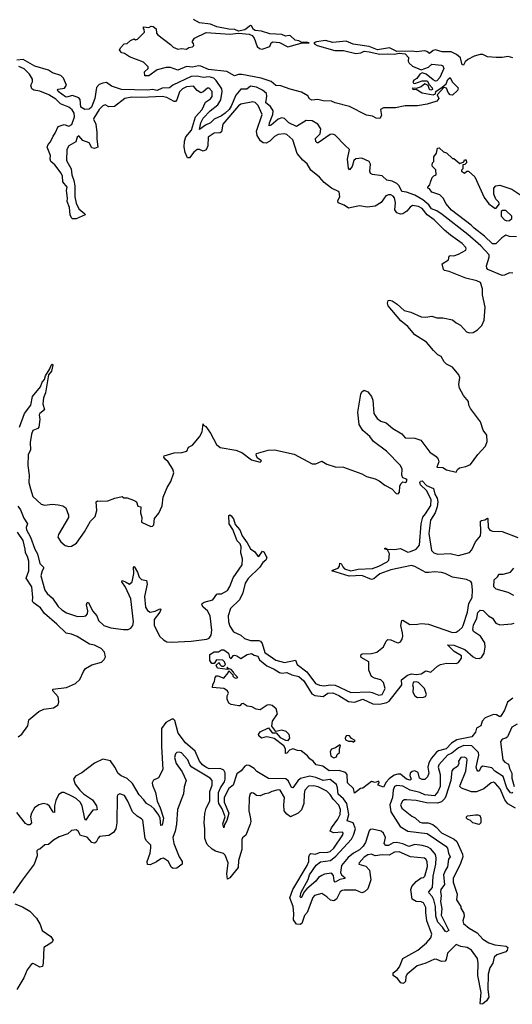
# Model space of a CAD drawing. Extents: x 2029662 to 2246637, y 225654 to 401419.
# Tile 269 of 349: x 2183947 to 2188020, y 256107 to 264237. Entities that reach past the tile are written whole.
import ezdxf

# ---------------------------------------------------------------- set-up
doc = ezdxf.new("R2010")
doc.units = 0

msp = doc.modelspace()

# ---------------------------------------------------------------- linework, layer by layer
at = {"layer": '0CON20XD'}
for points in [[(2184920, 264075), (2184980, 264135), (2184977, 264157), (2184970, 264165), (2184971.7, 264178.3), (2185015, 264172.5), (2185035, 264182.5), (2185051.7, 264181.7), (2185075, 264160), (2185077.5, 264125), (2185090.5, 264110.5), (2185195, 264032.5), (2185215, 264010), (2185255, 263993.8), (2185285, 263998.8), (2185325, 263994), (2185345, 264007.5), (2185375, 264013.3), (2185387.5, 264025), (2185385, 264040), (2185372.5, 264055), (2185392.5, 264085), (2185487.7, 264132.3), (2185685, 264118), (2185755, 264126.7), (2185844.1, 264115.9), (2185868, 264105), (2185886.9, 264085), (2185910.8, 264015), (2185929.7, 263999.7), (2185953, 263993), (2186013.8, 264015), (2186026, 264045), (2186040, 264055), (2186095, 264048.5), (2186165, 264012.9), (2186275, 264043.8), (2186340, 264045), (2186315, 264052.5), (2186278.3, 264048.3), (2186255, 264062.5), (2186225, 264067.3), (2186185, 264104.2), (2186175, 264105.5), (2186145, 264101.2), (2186113.6, 264113.6), (2186015, 264118.7), (2185945, 264141.1), (2185895, 264147.9), (2185880.8, 264155), (2185863, 264187), (2185855, 264187.5), (2185807.3, 264152.7), (2185755, 264143.3), (2185725, 264155.5), (2185675, 264158.5), (2185578, 264178), (2185525, 264200.9), (2185435, 264211.8), (2185385, 264239)], [(2188025, 263922.7), (2187985, 263932.5), (2187936.7, 263923.3), (2187885, 263924.2), (2187815, 263930.5), (2187775, 263948.4), (2187755, 263950), (2187703.5, 263936.5), (2187652.8, 263907.2), (2187630.2, 263889.8), (2187615, 263862.5), (2187604.5, 263865), (2187591, 263921), (2187558.8, 263948.8), (2187515, 263972.4), (2187440.9, 263970.9), (2187385, 263986.5), (2187365, 263981.3), (2187335, 263958), (2187312, 263975), (2187295, 263978.5), (2187225, 263970.8), (2187194.5, 263975.5), (2187065, 263973.3), (2187005, 264003.8), (2186905, 263987.5), (2186836.7, 264015), (2186705, 264035.4), (2186645, 264059.5), (2186535, 264047.9), (2186475, 264065.9), (2186400, 264055), (2186380, 264045), (2186386.7, 264035), (2186405, 264024.2), (2186553.6, 263983.6), (2186625, 263983.1), (2186725, 263958.1), (2186766.8, 263963.2), (2186795, 263976.2), (2186835, 263971.2), (2186925, 263952.5), (2186985, 263955.7), (2187045, 263950.8), (2187085, 263960), (2187134, 263954), (2187162.5, 263925), (2187157.5, 263895), (2187167, 263877), (2187195, 263853.3), (2187265, 263822.5), (2187325.6, 263844.4), (2187355, 263870), (2187435, 263861.2), (2187446.2, 263855), (2187453.8, 263835), (2187419.7, 263760.3), (2187395, 263731.2), (2187385, 263730), (2187365, 263740), (2187306.9, 263786.9), (2187273.3, 263796.7), (2187255, 263786.7), (2187229.5, 263750.5), (2187205, 263737.5), (2187196.7, 263725), (2187202.7, 263712.7), (2187215, 263710), (2187275, 263732), (2187315, 263732.5), (2187331.2, 263701.2), (2187358, 263675), (2187360, 263660), (2187345, 263654), (2187335, 263660), (2187322.9, 263692.9), (2187295, 263706.2), (2187265, 263682.5), (2187225, 263667.5), (2187195, 263670), (2187192.5, 263665), (2187205, 263660), (2187225, 263662.5), (2187275, 263634), (2187364.1, 263615.9), (2187383.3, 263625), (2187386.7, 263645), (2187440.8, 263679.2), (2187473.3, 263706.7), (2187486.8, 263743.2), (2187505, 263760), (2187523.3, 263725), (2187570.8, 263675), (2187566.9, 263653.1), (2187525, 263614.3), (2187505, 263615.7), (2187489.5, 263635), (2187475, 263671.4), (2187453.3, 263676.7), (2187397.5, 263615), (2187412.5, 263585), (2187395.9, 263564.1), (2187315, 263538.6), (2187235, 263526), (2187134.3, 263525.7), (2187055, 263509.2), (2186955, 263510), (2186931.2, 263495), (2186937.5, 263445), (2186925, 263420), (2186895, 263422.5), (2186865, 263438.8), (2186815, 263448.8), (2186675, 263519.4), (2186555, 263550), (2186525, 263564), (2186455, 263565.8), (2186413.2, 263576.8), (2186362.7, 263572.7), (2186344.1, 263584.1), (2186328.8, 263608.8), (2186277.9, 263637.9), (2186182.8, 263662.8), (2186105, 263689.5), (2186065, 263692), (2186026.2, 263726.2), (2185943.2, 263753.2), (2185783.5, 263783.5), (2185755, 263783.1), (2185724.2, 263774.2), (2185658.9, 263808.9), (2185507.5, 263825), (2185445, 263853.1), (2185425.6, 263855.6), (2185375, 263845.6), (2185325, 263850), (2185255, 263820), (2185195, 263843.1), (2185158.3, 263841.7), (2185085, 263822.5), (2185015, 263772.5), (2184983, 263773), (2184980, 263805), (2185010, 263835), (2185008.3, 263848.3), (2184970, 263885), (2184855, 263931.2), (2184815, 263957.5), (2184792.3, 263962.3), (2184772.5, 263985), (2184780, 264005), (2184811.7, 264038.3), (2184835, 264040), (2184863.8, 264066.2), (2184895, 264077.5), (2184905, 264070), (2184920, 264075)], [(2188025, 262142.8), (2187995, 262145.8), (2187955, 262126.2), (2187935, 262123.6), (2187816.5, 262175), (2187807.6, 262185), (2187804.8, 262205), (2187829.3, 262275), (2187829.2, 262295), (2187759, 262369), (2187652.1, 262462.1), (2187438.8, 262628.8), (2187395, 262659.2), (2187351, 262675), (2187328.2, 262708.2), (2187279.2, 262749.2), (2187215, 262788.6), (2187145, 262812.7), (2187105, 262817.1), (2187083.9, 262865), (2187065.4, 262885.4), (2187025, 262904.7), (2186982.1, 262912.1), (2186945, 262948.1), (2186865, 262959.4), (2186847.3, 262967.3), (2186841.1, 262985), (2186848.4, 263045), (2186835, 263065.4), (2186775, 263094.7), (2186725, 263087.2), (2186710.5, 263075), (2186695, 263023.6), (2186675, 262997.1), (2186665, 263010), (2186656.2, 263085), (2186674.1, 263164.1), (2186639, 263199), (2186555, 263282.3), (2186535, 263292), (2186515, 263288.7), (2186415, 263220.3), (2186405, 263218.8), (2186395, 263231.9), (2186391.4, 263255), (2186430.3, 263295), (2186436.2, 263335), (2186413.2, 263375), (2186365, 263401.5), (2186315, 263405.3), (2186235, 263354.5), (2186171.1, 263385), (2186135, 263422.1), (2186115, 263426.2), (2186084.8, 263415.2), (2186025, 263364.7), (2186010.4, 263360.4), (2186012.3, 263385), (2186040.8, 263455), (2186043.3, 263485), (2186021.1, 263521.1), (2185981.4, 263551.4), (2185989.5, 263605), (2185986.5, 263626.5), (2185953.8, 263653.8), (2185905, 263680.4), (2185855, 263687.1), (2185825, 263663.8), (2185775, 263663.2), (2185735, 263614.6), (2185695, 263523.7), (2185677.9, 263495), (2185645, 263464.4), (2185615, 263443.7), (2185554.4, 263415.6), (2185525.5, 263385), (2185483.9, 263366.1), (2185435, 263328.8), (2185443.8, 263385), (2185464.8, 263425), (2185522.2, 263485), (2185586.2, 263535), (2185610.4, 263575), (2185622.1, 263645), (2185618.4, 263665), (2185572.5, 263735), (2185551.8, 263755), (2185515, 263765.6), (2185465, 263760.3), (2185415, 263770.8), (2185365, 263767.4), (2185214.5, 263695), (2185185.2, 263674.8), (2185125, 263672.6), (2185085, 263652), (2185045, 263660.4), (2185005, 263653.8), (2184789.5, 263659.5), (2184705, 263686.7), (2184665, 263717.8), (2184635, 263713.8), (2184605, 263700.3), (2184583.3, 263676.7), (2184569, 263585), (2184541.4, 263515), (2184522.6, 263497.4), (2184485.7, 263495.7), (2184453.6, 263515), (2184446.8, 263576.8), (2184435, 263592.7), (2184385, 263611.1), (2184335, 263597.4), (2184325, 263599.7), (2184264.5, 263645), (2184259.4, 263655), (2184265, 263662.5), (2184319, 263671), (2184335.6, 263695), (2184310.5, 263755), (2184288.1, 263775), (2184218.4, 263798.4), (2184185, 263819), (2184073.5, 263853.5), (2183977.2, 263907.2), (2183923.9, 263903.9)], [(2187812.5, 260755), (2187807.5, 260805), (2187778.3, 260848.3), (2187756.1, 260916.1), (2187673.3, 261025), (2187660, 261055), (2187656.7, 261085), (2187616, 261135), (2187582.9, 261192.9), (2187576.9, 261225), (2187587, 261283), (2187578.1, 261305), (2187525, 261367.5), (2187475, 261393.3), (2187455, 261410.8), (2187431.2, 261455), (2187405, 261469.2), (2187368, 261505), (2187310, 261575), (2187214.5, 261634.5), (2187155, 261704.4), (2187099.1, 261749.1), (2186994.4, 261875), (2186988.6, 261895), (2186992.5, 261917.5), (2187005, 261922), (2187025, 261915.8), (2187068.5, 261888.5), (2187126.7, 261835), (2187181.7, 261821.7), (2187265, 261782.5), (2187305, 261780), (2187355, 261788), (2187395, 261776.2), (2187445, 261774), (2187525, 261758), (2187555, 261733.8), (2187592.5, 261715), (2187640.5, 261660.5), (2187665, 261650), (2187695, 261653.3), (2187732.5, 261675), (2187768.3, 261711.7), (2187786.7, 261755), (2187796.4, 261863.6), (2187774.1, 261964.1), (2187773.8, 262015), (2187755.4, 262065.4), (2187725, 262080.9), (2187635, 262101.2), (2187496.9, 262156.9), (2187458.8, 262165), (2187449.4, 262175), (2187440.5, 262219.5), (2187491.2, 262255), (2187498.8, 262285), (2187505, 262289.2), (2187535, 262285.7), (2187575, 262300), (2187635, 262333.8), (2187638, 262345), (2187635, 262356), (2187605, 262388.9), (2187507.3, 262457.3), (2187459.1, 262499.1), (2187373.8, 262585), (2187316.4, 262626.4), (2187275, 262676.4), (2187245.2, 262695.2), (2187195, 262702.7), (2187175, 262688.8), (2187147.1, 262655), (2187115, 262632.8), (2187095, 262630.3), (2187065, 262641.5), (2187047.1, 262667.1), (2187053.5, 262725), (2187045.3, 262765), (2187035, 262780.4), (2187015, 262789.3), (2186995, 262790.4), (2186975, 262783.1), (2186935, 262727.9), (2186885, 262696.1), (2186819.2, 262689.2), (2186755, 262700), (2186665, 262680), (2186628.8, 262705), (2186580, 262725), (2186578.2, 262745), (2186593.9, 262775), (2186587.5, 262815), (2186525, 262845.7), (2186463.5, 262893.5), (2186425, 262937.5), (2186353.2, 262993.2), (2186325, 263047.1), (2186286.6, 263076.6), (2186242.2, 263132.2), (2186204.1, 263244.1), (2186155, 263288.2), (2186135, 263294.5), (2186085, 263288.8), (2186055, 263270.9), (2186015, 263234.1), (2185985, 263217.8), (2185960.4, 263220.4), (2185937.4, 263237.4), (2185910.1, 263280.1), (2185903.7, 263315), (2185951.2, 263455), (2185917.9, 263527.9), (2185895, 263551.9), (2185875, 263557.8), (2185775, 263540), (2185755, 263526.7), (2185627.5, 263375), (2185615, 263309.5), (2185605, 263303.6), (2185555, 263298.8), (2185505, 263265.5), (2185502.1, 263195), (2185488.4, 263161.6), (2185465, 263152.5), (2185435, 263165.3), (2185415, 263164.6), (2185386.6, 263143.4), (2185351.2, 263095), (2185335, 263096.9), (2185315, 263140), (2185306.9, 263185), (2185308.8, 263235), (2185321.2, 263268.8), (2185366.6, 263325), (2185401.4, 263435), (2185455.2, 263495), (2185483.1, 263556.9), (2185525, 263584.1), (2185537.8, 263602.2), (2185539.6, 263645), (2185515, 263671.4), (2185499.6, 263670.4), (2185465, 263640), (2185445, 263634.1), (2185415, 263652.7), (2185385, 263688.7), (2185325, 263683.5), (2185292.4, 263665), (2185269.5, 263640.5), (2185247, 263575), (2185235, 263561.8), (2185225, 263560.9), (2185165, 263593.8), (2185125, 263603.9), (2184956.9, 263593.1), (2184875, 263596.8), (2184815.6, 263585), (2184730, 263520), (2184685, 263517.3), (2184655, 263534.4), (2184635, 263525.4), (2184604.7, 263495), (2184559.1, 263425), (2184556.5, 263415), (2184575.9, 263375), (2184586.2, 263305), (2184583.9, 263253.9), (2184593.8, 263185), (2184565, 263173.9), (2184545, 263179.2), (2184520.9, 263220.9), (2184469.3, 263239.3), (2184435, 263277.5), (2184422.3, 263267.7), (2184411.7, 263228.3), (2184353.9, 263196.1), (2184337.7, 263165), (2184333.5, 263073.5), (2184372.1, 263005), (2184378.2, 262955), (2184395, 262910), (2184402.7, 262865), (2184402.4, 262775), (2184413, 262723), (2184435.9, 262675.9), (2184486.7, 262635), (2184490, 262625), (2184415, 262593.1), (2184385, 262593.1), (2184375, 262600.8), (2184364, 262625), (2184359.2, 262685), (2184341.1, 262735), (2184343.6, 262763.6), (2184334.2, 262825.8), (2184339.2, 262855), (2184305, 262897.5), (2184301.1, 262945), (2184289.4, 262969.4), (2184238.1, 263038.1), (2184204.1, 263065), (2184198.2, 263085), (2184202.7, 263115), (2184175.4, 263185), (2184181.6, 263205), (2184202.1, 263227.9), (2184223.2, 263275), (2184241.4, 263298.6), (2184265, 263355.3), (2184315, 263371.2), (2184355, 263358.5), (2184377.8, 263372.2), (2184400, 263435), (2184398.2, 263465), (2184382, 263492), (2184354.4, 263515), (2184285, 263543.3), (2184245, 263581.5), (2184187.5, 263617.5), (2184115, 263646.4), (2184064.8, 263654.8), (2184048.5, 263665), (2184038.5, 263695), (2184054.4, 263725), (2184052.3, 263745), (2184027.5, 263787.5), (2183985, 263830.5), (2183939.1, 263849.1)], [(2188053, 262443), (2187995, 262447.5), (2187965, 262456.2), (2187932.5, 262435), (2187882.5, 262385), (2187855, 262386), (2187789.4, 262449.4), (2187703.5, 262515), (2187680.2, 262540.2), (2187518, 262665), (2187469.5, 262719.5), (2187449.4, 262759.4), (2187420.9, 262790.9), (2187355, 262813.3), (2187335, 262840), (2187320, 262845), (2187320, 262855), (2187337, 262873), (2187343.3, 262895), (2187357, 262933), (2187371.7, 262948.3), (2187390, 262955), (2187387, 262997), (2187360, 263025), (2187357.5, 263035), (2187360, 263055), (2187370, 263065), (2187370, 263105), (2187392.5, 263135), (2187400, 263175), (2187415, 263180), (2187450, 263145), (2187475, 263137.5), (2187525, 263090), (2187535, 263090), (2187585, 263050), (2187618.3, 263061.7), (2187625, 263080), (2187638.3, 263078.3), (2187640, 263055), (2187628.3, 263041.7), (2187611.7, 263038.3), (2187610, 263005), (2187600, 262995), (2187600, 262985), (2187625, 262970), (2187643, 262987), (2187657, 262987), (2187709.3, 262939.3), (2187787.7, 262767.7), (2187825, 262717.5), (2187855, 262693.3), (2187875, 262680), (2187885, 262680), (2187912.5, 262715), (2187905, 262732.5), (2187883.8, 262753.8), (2187866.2, 262795), (2187866.7, 262845), (2187882.5, 262865), (2187915, 262871.2), (2188015, 262836.2), (2188213.8, 262705)], [(2187975, 262576.2), (2187995, 262580), (2188016.1, 262593.9), (2188016.7, 262615), (2187965, 262660), (2187937.5, 262662.5), (2187928.3, 262651.7), (2187927.5, 262615), (2187955, 262583.8), (2187975, 262576.2)], [(2183945, 260871.5), (2183988.5, 260985), (2184040.7, 261055), (2184054.5, 261125), (2184119.3, 261205), (2184133.2, 261245), (2184152.2, 261265), (2184160.6, 261295), (2184197, 261353), (2184207.5, 261385), (2184215, 261392.5), (2184222.5, 261385), (2184210, 261335), (2184186.9, 261303.1), (2184160.5, 261155), (2184143.8, 261115), (2184139.6, 261065), (2184153.1, 261015), (2184114.3, 260985), (2184109.4, 260975), (2184112.7, 260935), (2184106.9, 260873.1), (2184097.6, 260862.4), (2184055.9, 260844.1), (2184044.7, 260815), (2184033.1, 260745), (2184035.6, 260685), (2184018.6, 260645), (2184014.4, 260555), (2184026.7, 260475), (2184022.9, 260415), (2184035.9, 260364.1), (2184055, 260300), (2184125.8, 260235.8), (2184155, 260229.2), (2184215, 260235.8), (2184265, 260231.4), (2184305, 260224), (2184330, 260205), (2184350, 260145), (2184350.8, 260125), (2184268.8, 259985), (2184264, 259965), (2184286.7, 259925), (2184324.3, 259894.3), (2184355, 259886), (2184375, 259890), (2184415.8, 259915), (2184482.7, 260007.3), (2184533.3, 260095), (2184571.2, 260135), (2184583.8, 260185), (2184580, 260255), (2184590, 260265), (2184615, 260260), (2184675, 260263.3), (2184733.6, 260286.4), (2184795, 260300), (2184808.3, 260288.3), (2184835, 260287.5), (2184889.5, 260269.5), (2184912.5, 260255), (2184925, 260220), (2184950, 260215), (2184946.2, 260165), (2184956.2, 260125), (2184955, 260086.7), (2185031.7, 260051.7), (2185046.1, 260053.9), (2185057.5, 260065), (2185063, 260117), (2185096.7, 260163.3), (2185126.4, 260223.6), (2185132.5, 260295), (2185166.4, 260373.6), (2185195.9, 260424.1), (2185220.8, 260495), (2185214.4, 260525), (2185175, 260586.2), (2185152, 260605), (2185140, 260625), (2185142.5, 260635), (2185225, 260661.2), (2185287.7, 260662.3), (2185330, 260675), (2185343.6, 260706.4), (2185375, 260723.3), (2185435, 260792.5), (2185454.4, 260835), (2185465, 260900), (2185467.5, 260887.5), (2185485, 260876.9), (2185525, 260823.3), (2185575, 260730), (2185605, 260703.3), (2185735, 260683.3), (2185785, 260663.3), (2185862.5, 260602.5), (2185935, 260584.2), (2185945.8, 260595), (2185910.2, 260620.2), (2185902, 260645), (2185906, 260654), (2186002.5, 260682.5), (2186055, 260686.2), (2186215, 260648), (2186365, 260570), (2186395, 260570), (2186445, 260592.5), (2186485, 260566.7), (2186555, 260543.3), (2186625, 260541.2), (2186775.8, 260485.8), (2186815, 260464.2), (2186885, 260446.2), (2186918.8, 260428.8), (2186965, 260393.3), (2187023.6, 260363.6), (2187060, 260325), (2187075, 260322.5), (2187087.5, 260335), (2187090, 260385), (2187097.5, 260405), (2187115, 260420), (2187140, 260415), (2187150, 260435), (2187145, 260442.5), (2187113.8, 260453.8), (2187107.5, 260475), (2187108.1, 260525), (2187095.6, 260555), (2186980, 260675), (2186872.6, 260752.6), (2186841.2, 260795), (2186785, 260843.8), (2186753.8, 260895), (2186741.2, 260995), (2186766.2, 261145), (2186776.1, 261163.9), (2186795, 261177.5), (2186825, 261163.3), (2186856, 261125), (2186866, 261095), (2186875.7, 260985), (2186901.1, 260945), (2186933, 260923), (2186976.7, 260906.7), (2187031.7, 260861.7), (2187106.5, 260816.5), (2187134.6, 260784.6), (2187215, 260780), (2187264.1, 260764.1), (2187338, 260665), (2187389.4, 260629.4), (2187407.6, 260607.6), (2187412.9, 260585), (2187395, 260542.5), (2187445, 260540), (2187475, 260518.8), (2187555, 260500), (2187567, 260523), (2187583.9, 260536.1), (2187635, 260546.7), (2187672.5, 260565), (2187735, 260647.5), (2187797.5, 260715), (2187812.5, 260755)], [(2183930.7, 260220.7), (2183955, 260188.6), (2183980.5, 260120.5), (2184012.2, 260075), (2184001.6, 260045), (2184004.2, 260024.2), (2184037.6, 259965), (2184071.9, 259865), (2184095.9, 259825), (2184115, 259745.5), (2184143.8, 259715), (2184144.7, 259705), (2184133.3, 259686.7), (2184123.4, 259643.4), (2184155.7, 259525), (2184175, 259498.8), (2184219.5, 259459.5), (2184265, 259390.8), (2184295, 259362.9), (2184335, 259338.5), (2184425, 259309), (2184479.3, 259310.7), (2184495, 259315.5), (2184507.9, 259332.1), (2184509.5, 259355), (2184498.9, 259405), (2184505, 259424), (2184515, 259423.8), (2184548.6, 259355), (2184585.6, 259315.6), (2184599.6, 259275), (2184643.8, 259235), (2184702, 259215), (2184805, 259200.7), (2184845, 259200.8), (2184865, 259211.6), (2184881.9, 259235), (2184889, 259265), (2184865.3, 259454.7), (2184821.7, 259551.7), (2184790.8, 259595), (2184795, 259605.6), (2184823.1, 259595), (2184855, 259577.1), (2184876.9, 259595), (2184890, 259665), (2184888, 259715), (2184895, 259722), (2184922.5, 259675), (2184935, 259633.8), (2184955, 259613.9), (2184995.3, 259605.3), (2185000.2, 259575), (2184980.2, 259475), (2184988.2, 259385), (2185005, 259357.1), (2185025, 259345.8), (2185067, 259353), (2185105, 259371.5), (2185115, 259370), (2185107.1, 259345), (2185060.3, 259285), (2185059.1, 259235), (2185105.8, 259145), (2185135, 259115.9), (2185165, 259100), (2185203.6, 259096.4), (2185365, 259106.3), (2185495, 259122.4), (2185515, 259130.8), (2185530.5, 259155), (2185534.8, 259195), (2185520.8, 259315), (2185499.6, 259355), (2185463.7, 259385), (2185453.1, 259405), (2185454.8, 259415.2), (2185473.3, 259426.7), (2185544.8, 259445.2), (2185577.1, 259492.9), (2185585, 259497.3), (2185615, 259494.7), (2185665, 259524.1), (2185685, 259555.6), (2185711, 259629), (2185786, 259735), (2185788.7, 259785), (2185774.7, 259835), (2185779.2, 259885), (2185769.1, 259909.1), (2185744.8, 259935), (2185708.1, 260028.1), (2185679.7, 260075), (2185676.4, 260143.6), (2185685, 260147.3), (2185695, 260140.9), (2185714.8, 260115), (2185729.2, 260069.2), (2185767.8, 260025), (2185787, 259975), (2185828.2, 259918.2), (2185855, 259866.9), (2185892.2, 259842.2), (2185915, 259808), (2185925, 259804.2), (2185955, 259848.8), (2185965, 259842.9), (2185991.3, 259795), (2185981.6, 259775), (2185956.8, 259755), (2185932.5, 259715), (2185835, 259623.9), (2185810.5, 259585), (2185791.4, 259505), (2185763.4, 259446.6), (2185688.9, 259375), (2185670, 259315), (2185674.3, 259265), (2185685, 259230), (2185715, 259180.9), (2185774.1, 259154.1), (2185806.8, 259126.8), (2185855, 259110.2), (2185925, 259110.2), (2185938.2, 259105), (2185953, 259085), (2185975, 259011.3), (2186065, 258947), (2186135, 258929.3), (2186227, 258947), (2186241.4, 258911.4), (2186320.8, 258850.8), (2186392.4, 258755), (2186425, 258740.9), (2186465, 258737.5), (2186515, 258744.1), (2186555, 258741.2), (2186685, 258681), (2186835, 258687.3), (2186862.3, 258682.3), (2186915, 258658.7), (2186943.2, 258665), (2186967.8, 258715), (2186955.4, 258765), (2186931.4, 258785), (2186880.6, 258799.4), (2186855, 258814.4), (2186834.7, 258865), (2186832.9, 258935), (2186770.6, 258970.6), (2186766.7, 258985), (2186771.1, 258995), (2186778.3, 259001.7), (2186855, 259003.8), (2186899.5, 259015), (2186955, 259057.8), (2186975.5, 259105), (2186990.8, 259119.2), (2187015, 259116.8), (2187065, 259092.9), (2187078.2, 259091.8), (2187095, 259100), (2187108.3, 259121.7), (2187113.3, 259146.7), (2187112.4, 259175), (2187097, 259235), (2187105, 259275.5), (2187115, 259278.5), (2187171.8, 259241.8), (2187235, 259246.1), (2187265, 259250.4), (2187325.6, 259245.6), (2187525, 259177.9), (2187555, 259180.6), (2187580.5, 259195), (2187605, 259218.2), (2187613.7, 259235), (2187648.1, 259345), (2187660.6, 259415), (2187686.7, 259465), (2187690.4, 259525), (2187684.6, 259584.6), (2187677.8, 259597.8), (2187641.2, 259615), (2187525, 259632.5), (2187465, 259663.6), (2187435, 259672.1), (2187375, 259678.9), (2187329.1, 259670.9), (2187305, 259673), (2187215, 259720.7), (2187185, 259729.5), (2187015, 259692.9), (2186925, 259661), (2186893.8, 259636.2), (2186875, 259620.9), (2186855, 259615.6), (2186775, 259646.9), (2186670.8, 259640.8), (2186528, 259685), (2186540, 259695), (2186580.9, 259709.1), (2186591.1, 259725), (2186595, 259750), (2186605, 259746.7), (2186618.2, 259718.2), (2186633, 259703), (2186685, 259686.7), (2186745, 259698.9), (2186865, 259706.2), (2186915, 259724), (2186985, 259761.2), (2186998.9, 259775), (2187003.2, 259825), (2186988.8, 259858.8), (2186965, 259864.6), (2186967, 259873), (2186975, 259873.8), (2186991.2, 259861.2), (2187015, 259866), (2187045, 259861.5), (2187095, 259870.5), (2187155, 259841.4), (2187179.2, 259845), (2187225, 259864.1), (2187251.5, 259898.5), (2187266.7, 260075), (2187281.1, 260128.9), (2187302.9, 260157.1), (2187346, 260225), (2187347.6, 260275), (2187309.9, 260349.9), (2187261.7, 260395), (2187255.8, 260415), (2187261.2, 260425), (2187275, 260428.8), (2187310.8, 260390.8), (2187368.2, 260365), (2187380.3, 260320.3), (2187399.5, 260285), (2187403.3, 260255), (2187397.4, 260215), (2187380.6, 260165), (2187342.5, 260105), (2187330, 259995), (2187351.5, 259855), (2187370, 259835), (2187405, 259822.8), (2187505, 259830.2), (2187575, 259813.2), (2187665, 259836.9), (2187685, 259858.1), (2187715.2, 259924.8), (2187756.2, 259975), (2187760, 260005), (2187755.3, 260094.7), (2187765, 260102.7), (2187793.1, 260106.9), (2187815, 260122), (2187818.3, 260118.3), (2187821.2, 260045), (2187835, 260020.9), (2187855, 260014.6), (2187935, 260010.8), (2188065, 259960.4)], [(2183935, 258314.1), (2183965, 258338.2), (2184014, 258406), (2184024, 258455), (2184105, 258524.2), (2184145.7, 258544.3), (2184226.4, 258553.6), (2184265, 258580), (2184271.2, 258605), (2184265.4, 258645), (2184222.2, 258695), (2184221.7, 258708.3), (2184335, 258723.5), (2184408.2, 258755), (2184445, 258787.9), (2184474.4, 258855.6), (2184491.9, 258878.1), (2184545, 258908.7), (2184625, 258931.8), (2184647, 258953), (2184657, 258975), (2184649, 259015), (2184620.8, 259045), (2184565, 259072.8), (2184525, 259081.6), (2184422.9, 259145), (2184375, 259162.7), (2184330.9, 259170.9), (2184255, 259246), (2184153.4, 259333.4), (2184120.8, 259380.8), (2184059.5, 259425), (2184053.9, 259435), (2184057.4, 259465), (2184048.2, 259555), (2184000.7, 259625), (2184023.3, 259686.7), (2184023, 259765), (2184013.1, 259803.1), (2183994.4, 259835), (2183993.9, 259866.1), (2183977.2, 259937.2), (2183930, 260005)], [(2188030.9, 259480.9), (2187985, 259508.2), (2187885, 259533.3), (2187866.7, 259555), (2187868.3, 259611.7), (2187897.5, 259635), (2187910.7, 259659.3), (2187945, 259658), (2188004.3, 259675.7), (2188030.9, 259709.1)], [(2188022.7, 258635), (2187978.5, 258601.5), (2187953.8, 258535), (2187925, 258486), (2187915, 258479.2), (2187887.7, 258497.7), (2187865, 258499.2), (2187795, 258471.6), (2187771.1, 258445), (2187758, 258405), (2187724.2, 258385.8), (2187716.2, 258355), (2187684, 258315), (2187560.1, 258289.9), (2187517.5, 258262.5), (2187472.1, 258215), (2187410.5, 258199.5), (2187391.5, 258188.5), (2187350.8, 258139.2), (2187329.6, 258100.4), (2187322.4, 258065), (2187330.4, 258015), (2187317.5, 257985), (2187295, 257964.2), (2187273.4, 257963.4), (2187253.6, 257973.6), (2187240.2, 258020.2), (2187215, 258033.5), (2187191.1, 258028.9), (2187174.5, 258015.5), (2187172.9, 257995), (2187183.3, 257965), (2187175, 257956.7), (2187145, 257966.4), (2187096, 258006), (2187072.1, 258007.9), (2187041.9, 257998.1), (2187002.4, 257967.6), (2186978, 257942), (2186955, 257900), (2186910, 257915), (2186910, 257925), (2186920, 257935), (2186915, 257950), (2186885, 257937.5), (2186855, 257946.2), (2186785, 257892.5), (2186765, 257887.5), (2186715, 257850), (2186707.3, 257887.3), (2186657.1, 257935), (2186653.1, 258003.1), (2186641.4, 258021.4), (2186588.3, 258038.3), (2186505.8, 258035.8), (2186454, 258074), (2186397.5, 258085), (2186373, 258113), (2186345, 258132.5), (2186327.7, 258157.7), (2186275, 258200), (2186245, 258201.2), (2186205, 258216), (2186177.5, 258205), (2186155, 258180), (2186145, 258177.5), (2186144.4, 258215), (2186131.3, 258241.3), (2186051.1, 258301.1), (2186005, 258313.1), (2185985, 258314.2), (2185945, 258303.3), (2185925, 258323.3), (2185922, 258335), (2185935, 258357.5), (2186005, 258390), (2186035, 258347.5), (2186068.3, 258348.3), (2186100.7, 258310.7), (2186145, 258286.7), (2186167.5, 258285), (2186181.2, 258305), (2186173.8, 258335), (2186150.5, 258360.5), (2186115, 258371.2), (2186065, 258360), (2186033, 258403), (2186036, 258445), (2186077.5, 258505), (2186066.1, 258546.1), (2186035, 258574), (2186015, 258580.8), (2185993.1, 258576.9), (2185935, 258538), (2185902.5, 258545), (2185865, 258564), (2185828.3, 258568.3), (2185795, 258590), (2185781.7, 258588.3), (2185767.5, 258572.5), (2185755, 258572.5), (2185695, 258581.2), (2185675, 258593.3), (2185663, 258627), (2185663.3, 258653.3), (2185672.5, 258675), (2185666.4, 258696.4), (2185635, 258713.8), (2185541.7, 258721.7), (2185543, 258747), (2185557, 258773), (2185562.5, 258805), (2185575, 258820), (2185585, 258820), (2185635, 258800), (2185670, 258845), (2185675, 258860), (2185708.3, 258828.3), (2185710, 258815), (2185720, 258805), (2185735, 258800), (2185750, 258805), (2185721.7, 258831.7), (2185715, 258850), (2185695, 258870), (2185670, 258880), (2185665, 258890), (2185660, 258885), (2185670, 258880), (2185665, 258870), (2185581.7, 258881.7), (2185571.7, 258908.3), (2185595, 258930), (2185601.7, 258911.7), (2185615, 258900), (2185635, 258900), (2185648.3, 258911.7), (2185640, 258935), (2185627, 258947), (2185575, 258950), (2185555, 258920), (2185535, 258920), (2185520, 258945), (2185520, 258995), (2185555, 259017.5), (2185591.7, 259018.3), (2185615, 259032.5), (2185635, 259032.5), (2185672.5, 259005), (2185683, 258973), (2185695, 258962.5), (2185713.8, 258986.2), (2185721.7, 258988.3), (2185742.5, 258985), (2185775, 258962.5), (2185827.5, 258995), (2185863, 259003), (2185885, 258990), (2185915, 258982.5), (2185930.3, 258950.3), (2185991.2, 258901.2), (2186051.2, 258875), (2186095, 258845.8), (2186115, 258841.2), (2186155, 258847.5), (2186198, 258828), (2186255, 258814), (2186295, 258778.8), (2186361.4, 258671.4), (2186387.8, 258657.8), (2186455, 258649.2), (2186495, 258675.4), (2186535, 258677.7), (2186585, 258655.4), (2186666.3, 258606.3), (2186715, 258600.9), (2186785, 258625.6), (2186867.2, 258587.2), (2186924.2, 258585.8), (2186982.1, 258597.9), (2187000.3, 258609.7), (2187100, 258735), (2187105.9, 258745.9), (2187103.3, 258785), (2187152, 258825), (2187185, 258834.5), (2187225, 258830), (2187265, 258835.6), (2187305, 258859.2), (2187345, 258848.1), (2187400.9, 258899.1), (2187425, 258912.5), (2187475, 258922.3), (2187555, 258921.5), (2187575, 258930), (2187599.5, 258965), (2187598.9, 258985), (2187539.6, 259019.6), (2187483.8, 259076.2), (2187535, 259072.1), (2187625.8, 259035.8), (2187695, 258975.4), (2187715, 258965.3), (2187745, 258961.5), (2187765, 258969.5), (2187786.7, 259005), (2187794.6, 259055), (2187792.1, 259092.1), (2187756.9, 259146.9), (2187699.5, 259185), (2187693.3, 259205), (2187697.5, 259237.5), (2187725.7, 259295), (2187735, 259341.2), (2187755, 259362), (2187777.3, 259357.3), (2187823.3, 259315), (2187856, 259296), (2187883.8, 259253.8), (2187915, 259241.2), (2188015, 259247.2), (2188035, 259253.8)], [(2187235, 258640), (2187285, 258643.9), (2187300.8, 258649.2), (2187310, 258665), (2187294.4, 258715), (2187245, 258764.4), (2187225, 258770.5), (2187203.8, 258766.2), (2187194.4, 258745.6), (2187200, 258725), (2187197.3, 258685), (2187213.3, 258653.3), (2187235, 258640)], [(2186445, 257170), (2186417.3, 257152.7), (2186395, 257123.3), (2186319.7, 257060.3), (2186301.5, 257038.5), (2186275, 256986.7), (2186266.7, 256995), (2186275, 257033.8), (2186332.7, 257137.3), (2186343, 257175), (2186397.1, 257255), (2186435, 257283), (2186516.6, 257293.4), (2186561.1, 257328.9), (2186689.9, 257470.1), (2186707.6, 257502.4), (2186722, 257555), (2186703.8, 257605), (2186655, 257622), (2186669.1, 257675), (2186651.2, 257765), (2186625, 257802), (2186581.3, 257841.3), (2186575.4, 257895.4), (2186565, 257921.5), (2186515, 257962.8), (2186455, 257955.9), (2186395, 257978.4), (2186345, 257990.7), (2186269, 257971), (2186247.3, 257952.7), (2186205, 257892.9), (2186195, 257895.6), (2186168.5, 257948.5), (2186148.5, 257968.5), (2186005, 257971.4), (2185908.8, 258028.8), (2185885, 258052.5), (2185845, 258077.5), (2185825, 258080), (2185808, 258072), (2185777.1, 258035), (2185741, 258009), (2185711.3, 257915), (2185675, 257889.6), (2185637.6, 257815), (2185638.8, 257775), (2185675.7, 257685), (2185660.5, 257625), (2185639.5, 257590.5), (2185635, 257563.3), (2185625.9, 257595.9), (2185646.9, 257655), (2185620.4, 257720.4), (2185594, 257764), (2185589.7, 257785), (2185591.5, 257855), (2185607.8, 257895), (2185640.8, 257945), (2185647, 257965), (2185645, 258016.7), (2185635, 258040.5), (2185605, 258054.7), (2185515, 258050.7), (2185485, 258063.6), (2185458.3, 258085), (2185432.5, 258115), (2185396.7, 258196.7), (2185316.7, 258265), (2185257.5, 258345), (2185230.1, 258450.1), (2185220, 258460), (2185205, 258461.4), (2185155, 258434.7), (2185120.2, 258385), (2185120, 258235), (2185131.7, 258045), (2185093.8, 257976.2), (2185052.4, 257957.6), (2185043.8, 257936.2), (2185045.3, 257915), (2185069.4, 257855), (2185083.1, 257783.1), (2185108.6, 257728.6), (2185135.3, 257645), (2185125.4, 257585.4), (2185115, 257582), (2185107.7, 257645), (2185098.3, 257668.3), (2185059.8, 257719.8), (2185033, 257743), (2184995, 257763.9), (2184974.2, 257795), (2184935, 257835.2), (2184880.8, 257930.8), (2184835, 257971.3), (2184785, 257993.2), (2184761.5, 258011.5), (2184733.9, 258065), (2184697.2, 258117.2), (2184635, 258130), (2184565, 258097.7), (2184461.8, 258018.2), (2184409, 257991), (2184391.9, 257965), (2184404.7, 257925), (2184444.3, 257875), (2184475, 257843.5), (2184548.7, 257795), (2184582.9, 257745), (2184586.5, 257713.5), (2184550.8, 257709.2), (2184516.2, 257663.8), (2184495, 257626.2), (2184485, 257637.5), (2184464.1, 257745), (2184448.3, 257775), (2184413.3, 257805), (2184378.4, 257825), (2184315, 257855.3), (2184295, 257855.3), (2184266.9, 257835), (2184245, 257790), (2184235.9, 257745), (2184235, 257691.4), (2184225, 257693.3), (2184194, 257744), (2184176.8, 257756.8), (2184145, 257764.4), (2184105, 257754.8), (2184070.3, 257729.7), (2184044.2, 257685.8), (2184036.1, 257655), (2184045.4, 257605), (2184030.2, 257589.8), (2184015, 257589.1), (2183995, 257599.2), (2183925, 257689.5)], [(2188060, 258420), (2188015, 258396), (2187978.9, 258315), (2187966, 258305), (2187934.3, 258295.7), (2187922.3, 258275), (2187942.2, 258125), (2187956.7, 258106.7), (2187988.2, 258088.2), (2187996, 258055), (2188015.1, 258015), (2188016, 257975), (2188034.7, 257905)], [(2186705, 258270), (2186720, 258285), (2186690.7, 258300.7), (2186675, 258322.5), (2186665, 258327.5), (2186645, 258322.5), (2186637.5, 258305), (2186640, 258290), (2186665, 258280), (2186695, 258280), (2186705, 258270)], [(2188024.7, 257855.3), (2188015, 257848.8), (2188005, 257854.1), (2187974.9, 257895), (2187945, 257988.4), (2187875, 258031.1), (2187850.5, 258060.5), (2187775, 258072.9), (2187762, 258065), (2187750.6, 258045), (2187745, 258032.5), (2187735, 258032.7), (2187725, 258045.6), (2187721, 258065), (2187743, 258165), (2187739.7, 258185), (2187685, 258240.4), (2187617.6, 258242.4), (2187574.9, 258225.1), (2187519.3, 258180.7), (2187485, 258164.4), (2187411.7, 258085), (2187406, 258065), (2187422, 258005), (2187422.8, 257905), (2187405, 257861.6), (2187375, 257827.6), (2187295, 257836.5), (2187255, 257854.9), (2187175, 257875.8), (2187115, 257906.9), (2187065, 257913.3), (2187045, 257905.4), (2187034, 257875), (2187029.5, 257815), (2187007.5, 257755), (2187015.2, 257695), (2187093.4, 257575), (2187155, 257537), (2187315, 257516.9), (2187471.2, 257411.2), (2187485, 257396.4), (2187491.1, 257355), (2187505.6, 257325), (2187492.9, 257305), (2187485, 257242.9), (2187466, 257214), (2187451.7, 257175), (2187457.9, 257095), (2187429.5, 257055), (2187424.7, 257035), (2187431.7, 257005), (2187427.2, 256955), (2187436.3, 256895), (2187432.5, 256842.5), (2187494, 256715), (2187475, 256704.3), (2187465, 256710), (2187443.2, 256745), (2187404, 256785), (2187387.7, 256835), (2187384.5, 256915), (2187369.7, 256969.7), (2187358, 256998), (2187331.5, 257025), (2187329.6, 257035), (2187358.6, 257071.4), (2187365.7, 257165), (2187387, 257265), (2187390, 257315), (2187383.8, 257345), (2187345, 257390.2), (2187316.8, 257406.8), (2187275, 257419.3), (2187215, 257426.2), (2187165, 257409.7), (2187115, 257433), (2187065, 257443.3), (2187035, 257441.2), (2186995, 257419.3), (2186975, 257418.9), (2186961.4, 257435), (2186972.5, 257485), (2186955, 257520), (2186935, 257535.4), (2186865, 257553.5), (2186845, 257549.7), (2186835, 257540), (2186806.6, 257443.4), (2186787, 257413), (2186755, 257381.6), (2186707.2, 257355), (2186661.9, 257318.1), (2186606.3, 257253.7), (2186600.3, 257195), (2186608.8, 257175), (2186634.3, 257155), (2186636, 257145), (2186592.6, 257137.4), (2186554.7, 257114.7), (2186547.7, 257125), (2186541.6, 257171.6), (2186525, 257188.9), (2186467.8, 257182.2), (2186445, 257170)], [(2186545, 258142.5), (2186565, 258150), (2186571.7, 258168.3), (2186590, 258185), (2186590, 258215), (2186600, 258245), (2186595, 258250), (2186556.7, 258223.3), (2186525, 258212.5), (2186512.5, 258195), (2186520, 258155), (2186545, 258142.5)], [(2188045, 257727), (2187982.9, 257762.9), (2187957.6, 257795), (2187918.5, 257885), (2187880.9, 257930.9), (2187865, 257940.3), (2187845, 257936.4), (2187784.1, 257885.9), (2187722.3, 257862.3), (2187681.2, 257861.2), (2187600.8, 257890.8), (2187586.7, 257905), (2187588, 257915), (2187635, 258032.5), (2187645.8, 258125), (2187643.3, 258135), (2187625, 258148.6), (2187594.7, 258145.3), (2187573.3, 258115), (2187577.5, 258095), (2187565, 258070), (2187530.7, 258049.3), (2187520, 258035), (2187510, 257955), (2187470.9, 257825), (2187462.7, 257807.3), (2187435, 257778.5), (2187402, 257768), (2187309.3, 257769.3), (2187225, 257790), (2187144.5, 257795.5), (2187125, 257793.8), (2187111.2, 257785), (2187094.2, 257755), (2187106, 257725), (2187190.2, 257660.2), (2187216.7, 257646.7), (2187255, 257611.9), (2187275, 257605.5), (2187325, 257604.7), (2187361.8, 257591.8), (2187390.6, 257570.6), (2187435, 257521.2), (2187539.8, 257469.8), (2187560.5, 257450.5), (2187607.2, 257347.2), (2187609.2, 257325), (2187591.6, 257268.4), (2187531.5, 257145), (2187530, 257115), (2187563.5, 257015), (2187558.9, 256968.9), (2187593.3, 256915), (2187595, 256900), (2187619.3, 256859.3), (2187622.5, 256835), (2187611.2, 256795), (2187616.7, 256775), (2187662, 256735), (2187727.8, 256697.8), (2187777.1, 256645), (2187825, 256612.9), (2187875, 256598.3), (2187967.6, 256587.6), (2187981.2, 256575), (2187978.1, 256555), (2187965, 256539.3), (2187890.8, 256515), (2187870.5, 256495), (2187858.8, 256445), (2187833.3, 256406.7), (2187819.7, 256355), (2187817.7, 256227.7), (2187824.6, 256165), (2187806.5, 256135), (2187775, 256110.6), (2187756.7, 256106.7), (2187754.4, 256114.4), (2187763.1, 256205), (2187734.2, 256344.2), (2187737.4, 256447.4), (2187731.7, 256485), (2187682.2, 256555), (2187646.2, 256575), (2187595, 256584.4), (2187555, 256600), (2187485, 256528.9), (2187473.7, 256476.3), (2187465, 256462.5), (2187435, 256459.6), (2187395, 256477.2), (2187375, 256478.4), (2187303.8, 256446.2), (2187231.9, 256425), (2187149.6, 256355), (2187140.4, 256335), (2187135.5, 256295), (2187125, 256283.1), (2187115, 256279.4), (2187099.2, 256285), (2187070.2, 256320.2), (2187034, 256344), (2187034.7, 256365.3), (2187068.7, 256391.3), (2187087.9, 256415), (2187115, 256485.4), (2187239.5, 256555), (2187309.6, 256615), (2187345.4, 256655), (2187354.5, 256685), (2187311.6, 256795), (2187305.4, 256865), (2187303.5, 256905), (2187284.7, 256944.7), (2187265, 256953.8), (2187225, 256955.3), (2187191.9, 256975), (2187180, 257055), (2187189.4, 257080.6), (2187225, 257121.2), (2187265, 257150.8), (2187285, 257152.5), (2187295, 257163.8), (2187319.7, 257245), (2187314.4, 257285), (2187305.4, 257305.4), (2187294.1, 257314.1), (2187176.7, 257323.3), (2187085, 257366.4), (2187045, 257363.6), (2187002.2, 257337.8), (2186945, 257340.8), (2186885, 257331.8), (2186855, 257345.4), (2186825, 257341.2), (2186795, 257321.1), (2186752.5, 257275), (2186750, 257265), (2186807.7, 257247.7), (2186837.9, 257215), (2186850.4, 257135), (2186825, 257060), (2186797.5, 257035), (2186775, 257028.5), (2186725, 257049.5), (2186630.8, 257049.2), (2186613.2, 257046.8), (2186596.5, 257035), (2186566.2, 256975), (2186545, 256960.3), (2186516.8, 256966.8), (2186487.4, 256995), (2186445, 257022.2), (2186384, 257006), (2186371, 256989), (2186324.8, 256865.2), (2186300.6, 256839.4), (2186278.4, 256775), (2186264.8, 256765.2), (2186235, 256769.4), (2186211.3, 256805), (2186214.4, 256855), (2186207.7, 256915), (2186179.3, 256985), (2186205.5, 257054.5), (2186325, 257251.5), (2186337.1, 257285), (2186337.3, 257325), (2186344.7, 257345.3), (2186355, 257351.1), (2186393.8, 257346.2), (2186425, 257361.3), (2186495, 257361.6), (2186515, 257369.2), (2186545, 257397.3), (2186617.6, 257505), (2186621.1, 257521.1), (2186615, 257527.5), (2186542.2, 257522.2), (2186514.4, 257535), (2186523.8, 257565), (2186576.2, 257635), (2186595.8, 257674.2), (2186599.1, 257715), (2186585, 257750.4), (2186539.5, 257799.5), (2186515, 257839.6), (2186485, 257867.8), (2186415, 257901.1), (2186375, 257910.9), (2186335, 257908.2), (2186304.7, 257875.3), (2186297.7, 257845), (2186295.9, 257764.1), (2186276.6, 257713.4), (2186248.1, 257685), (2186185, 257653.8), (2186155, 257676.9), (2186134.7, 257705), (2186129.7, 257755), (2186135.3, 257815), (2186100, 257875), (2186085, 257877.8), (2186032.5, 257865), (2186005, 257848.8), (2185975, 257844.2), (2185935, 257827.5), (2185905, 257830), (2185879.4, 257849.4), (2185865, 257852.9), (2185853.5, 257845), (2185845.6, 257815.6), (2185840.8, 257705), (2185853.8, 257653.8), (2185857.5, 257615), (2185853.3, 257595), (2185815.7, 257504.3), (2185788.3, 257481.7), (2185782.6, 257467.4), (2185782.5, 257385), (2185756.2, 257295), (2185752.8, 257235), (2185685, 257151.9), (2185665, 257140), (2185659.7, 257185), (2185669.7, 257275), (2185646.9, 257336.9), (2185630.9, 257350.9), (2185565, 257370.5), (2185537.1, 257387.1), (2185496.9, 257425), (2185477.1, 257477.1), (2185478.5, 257555), (2185472.3, 257605), (2185477, 257683), (2185487.8, 257725), (2185518.7, 257785), (2185519.2, 257865), (2185538.6, 257915), (2185537.5, 257955), (2185522.5, 257975), (2185370, 258065), (2185353.7, 258083.7), (2185338.2, 258125), (2185285, 258183.6), (2185265, 258190), (2185245, 258187.1), (2185234.4, 258175), (2185226.5, 258145), (2185240, 258095), (2185290.6, 258025), (2185322.9, 257955), (2185306.8, 257903.2), (2185302.5, 257845), (2185250.8, 257715), (2185243.1, 257595), (2185231.5, 257535), (2185214.2, 257485), (2185220.8, 257435), (2185266.4, 257325), (2185291.5, 257285), (2185291.5, 257265), (2185245, 257232), (2185215, 257227.1), (2185198.8, 257238.8), (2185176.7, 257286.7), (2185135, 257312), (2185115, 257308.2), (2185077.5, 257282.5), (2185025, 257258.9), (2185005, 257261.5), (2185002, 257285), (2185025.3, 257355), (2185032.4, 257397.6), (2185032, 257422), (2184995, 257456.7), (2184984, 257475), (2184966.2, 257626.2), (2184955, 257639.2), (2184918.9, 257658.9), (2184881.2, 257695), (2184842.5, 257785), (2184815, 257831.2), (2184775, 257843.8), (2184757.5, 257835), (2184753.3, 257825), (2184750, 257605), (2184743.3, 257555), (2184723.1, 257525), (2184685, 257501.9), (2184607.9, 257492.1), (2184595, 257478.8), (2184580, 257445), (2184565, 257436.7), (2184545, 257442.7), (2184505, 257485.4), (2184450, 257500), (2184431.2, 257535), (2184415, 257546.2), (2184375, 257542.5), (2184345.9, 257514.1), (2184275, 257490.8), (2184227, 257463), (2184185, 257427.5), (2184155, 257423.3), (2184115, 257387.5), (2184100, 257385), (2184090, 257375), (2184093, 257333), (2184067.1, 257265), (2183967.3, 257132.7), (2183892.5, 257025)], [(2187745, 257590), (2187693.9, 257603.9), (2187673.6, 257623.6), (2187650, 257635), (2187640, 257645), (2187640, 257655), (2187648.3, 257661.7), (2187715, 257672.5), (2187735, 257672.5), (2187750, 257665), (2187760, 257645), (2187760, 257605), (2187745, 257590)], [(2183906.4, 256936.4), (2183971.7, 256911.7), (2184032.5, 256875), (2184085, 256817.5), (2184116.7, 256765), (2184133.3, 256715), (2184206.2, 256666.2), (2184222.9, 256635), (2184212.8, 256617.2), (2184146, 256575), (2184141.9, 256445), (2184135, 256420), (2184115, 256412), (2184065, 256440), (2184055, 256442.5), (2184042.5, 256435), (2184009.3, 256390.7), (2183982.5, 256325), (2183925, 256230)]]:
    msp.add_lwpolyline(points, dxfattribs=at)

doc.saveas('drawing.dxf')
